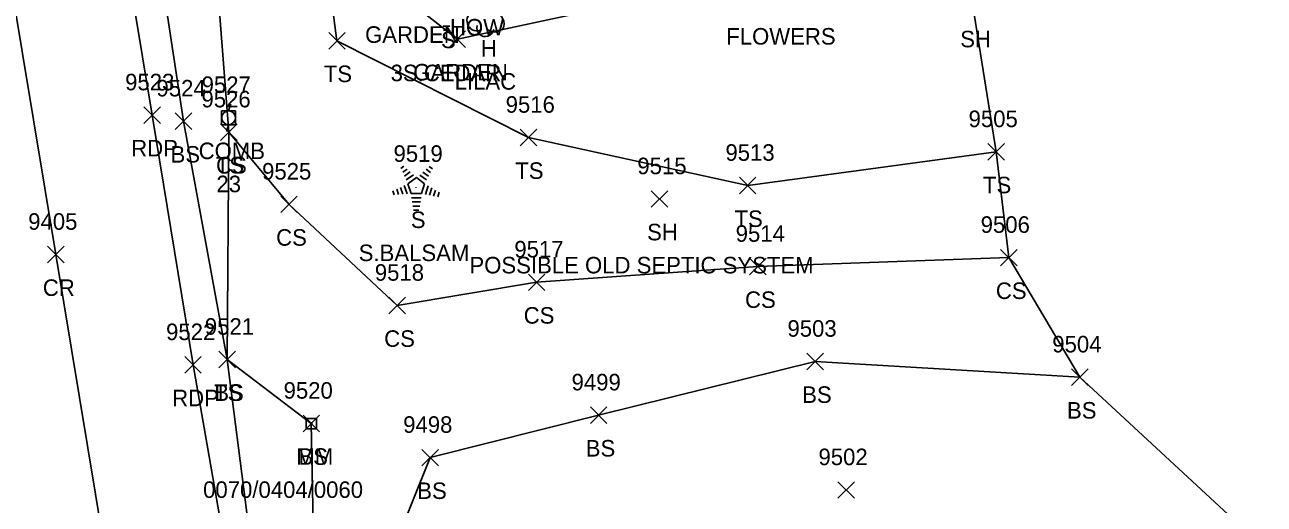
# Model space of a CAD drawing. Extents: x 1439173 to 1457902, y 641926 to 659889.
# Drawn here: x 1448250.2 to 1448400.1, y 646563.1 to 646621.1 of the extents above; entities that cross this region are included whole.
import ezdxf

# ---------------------------------------------------------------- set-up
doc = ezdxf.new("R2010")
doc.units = 0
for name, color, linetype in [('L_A', 7, 'Continuous'), ('L_C', 7, 'Continuous'), ('L_I', 7, 'Continuous'), ('L_TIC', 7, 'Continuous'), ('LAPB', 7, 'Continuous'), ('LELB', 7, 'Continuous'), ('LSOGP', 7, 'Continuous'), ('LTC', 7, 'Continuous'), ('LTD', 7, 'Continuous'), ('P_A', 7, 'Continuous'), ('P_I', 7, 'Continuous'), ('P_TIC', 7, 'Continuous'), ('PET', 7, 'Continuous'), ('PRC', 7, 'Continuous'), ('S_A', 7, 'Continuous'), ('S_C', 7, 'Continuous'), ('S_I', 7, 'Continuous'), ('SRM', 7, 'Continuous'), ('U_A', 7, 'Continuous'), ('U_C', 7, 'Continuous'), ('U_I', 7, 'Continuous'), ('UP', 7, 'Continuous')]:
    doc.layers.add(name, color=color, linetype=linetype)

msp = doc.modelspace()

# ---------------------------------------------------------------- linework, layer by layer
at = {"layer": 'L_TIC'}
for points in [[(1448286.94, 646618.12), (1448288.94, 646620.12)], [(1448288.94, 646618.12), (1448286.94, 646620.12)], [(1448301.5, 646618.32), (1448303.5, 646620.32)], [(1448303.5, 646618.32), (1448301.5, 646620.32)], [(1448268.38, 646608.39), (1448270.38, 646610.39)], [(1448270.38, 646608.39), (1448268.38, 646610.39)], [(1448273.88, 646607.07), (1448275.88, 646609.07)], [(1448275.88, 646607.07), (1448273.88, 646609.07)], [(1448273.88, 646607.07), (1448275.88, 646609.07)], [(1448275.88, 646607.07), (1448273.88, 646609.07)], [(1448310.09, 646606.42), (1448312.09, 646608.42)], [(1448312.09, 646606.42), (1448310.09, 646608.42)], [(1448366.64, 646604.68), (1448368.64, 646606.68)], [(1448368.64, 646604.68), (1448366.64, 646606.68)], [(1448336.6, 646600.61), (1448338.6, 646602.61)], [(1448338.6, 646600.61), (1448336.6, 646602.61)], [(1448325.95, 646598.99), (1448327.95, 646600.99)], [(1448327.95, 646598.99), (1448325.95, 646600.99)], [(1448281.15, 646598.34), (1448283.15, 646600.34)], [(1448283.15, 646598.34), (1448281.15, 646600.34)], [(1448368.17, 646591.9), (1448370.17, 646593.9)], [(1448370.17, 646591.9), (1448368.17, 646593.9)], [(1448337.84, 646590.82), (1448339.84, 646592.82)], [(1448339.84, 646590.82), (1448337.84, 646592.82)], [(1448311.08, 646588.92), (1448313.08, 646590.92)], [(1448313.08, 646588.92), (1448311.08, 646590.92)], [(1448294.21, 646586.11), (1448296.21, 646588.11)], [(1448296.21, 646586.11), (1448294.21, 646588.11)], [(1448273.67, 646579.58), (1448275.67, 646581.58)], [(1448275.67, 646579.58), (1448273.67, 646581.58)], [(1448273.67, 646579.58), (1448275.67, 646581.58)], [(1448275.67, 646579.58), (1448273.67, 646581.58)], [(1448344.75, 646579.34), (1448346.75, 646581.34)], [(1448346.75, 646579.34), (1448344.75, 646581.34)], [(1448376.77, 646577.44), (1448378.77, 646579.44)], [(1448378.77, 646577.44), (1448376.77, 646579.44)], [(1448318.58, 646572.85), (1448320.58, 646574.85)], [(1448320.58, 646572.85), (1448318.58, 646574.85)], [(1448283.84, 646571.85), (1448285.84, 646573.85)], [(1448285.84, 646571.85), (1448283.84, 646573.85)], [(1448298.21, 646567.72), (1448300.21, 646569.72)], [(1448300.21, 646567.72), (1448298.21, 646569.72)], [(1448348.5, 646563.81), (1448350.5, 646565.81)], [(1448350.5, 646563.81), (1448348.5, 646565.81)]]:
    msp.add_lwpolyline(points, dxfattribs=at)
at = {"layer": 'LAPB'}
msp.add_lwpolyline([(1448341.31, 646627.66), (1448302.5, 646619.32), (1448296.67, 646623.87), (1448296.87, 646639.88), (1448295.23, 646651.13), (1448301.17, 646652.41), (1448313.84, 646654.87), (1448320.55, 646656.81), (1448319.8, 646662.04), (1448330.53, 646664.63), (1448336.64, 646664.65)], dxfattribs=at)
at = {"layer": 'LELB'}
for points in [[(1448318.74, 646292.21), (1448316.52, 646298.57), (1448314.96, 646309.84), (1448311.96, 646334.67), (1448308.77, 646355.56), (1448304.36, 646383.09), (1448300.44, 646410.91), (1448294.85, 646448.68), (1448293.89, 646457.32), (1448293.83, 646460.88), (1448290.31, 646478.07), (1448284.75, 646509.86), (1448279.41, 646543.51), (1448274.67, 646580.58), (1448274.88, 646608.07), (1448272.28, 646641.3), (1448269.27, 646674.15), (1448268, 646713.45), (1448261.58, 646754.31)], [(1448301.58, 646507.94), (1448301.83, 646505.93), (1448300.84, 646506.04), (1448298.73, 646516.23), (1448300.58, 646516.66), (1448296.94, 646526.82), (1448285.25, 646550.8), (1448284.84, 646572.85), (1448274.67, 646580.58), (1448269.38, 646609.39), (1448264.85, 646639.41), (1448260.53, 646672.32), (1448256.24, 646713.95), (1448251.02, 646752.32)], [(1448367.64, 646605.68), (1448337.6, 646601.61), (1448311.09, 646607.42), (1448287.94, 646619.12), (1448284.15, 646648.22), (1448280.76, 646676.88), (1448280.63, 646712.79), (1448277.88, 646749.55)], [(1448369.17, 646592.9), (1448338.84, 646591.82), (1448312.08, 646589.92), (1448295.21, 646587.11), (1448282.15, 646599.34), (1448274.88, 646608.07)], [(1448300.81, 646513.28), (1448300.58, 646516.66), (1448300.94, 646518.15), (1448302.96, 646529.87), (1448292.72, 646552.56), (1448299.21, 646568.72), (1448319.58, 646573.85), (1448345.75, 646580.34), (1448377.77, 646578.44)]]:
    msp.add_lwpolyline(points, dxfattribs=at)
at = {"layer": 'LSOGP'}
msp.add_lwpolyline([(1448357.89, 646756.16), (1448369.9, 646720.52), (1448371.79, 646714.44), (1448373.67, 646708.36), (1448375.55, 646702.28), (1448377.44, 646696.21), (1448378.73, 646690.52), (1448380.02, 646684.83), (1448381.31, 646679.15), (1448382.6, 646673.46), (1448377.38, 646671.64), (1448372.17, 646669.82), (1448366.96, 646668.01), (1448361.75, 646666.19), (1448354.67, 646638.73), (1448356.48, 646630.47), (1448364.81, 646623.33), (1448367.65, 646605.68), (1448369.17, 646592.91), (1448377.77, 646578.44), (1448400.05, 646557.83)], dxfattribs=at)
at = {"layer": 'LTC'}
for p, q in [((1448301.6, 646620.89), (1448300.77, 646620.89)), ((1448301.52, 646620.39), (1448300.84, 646620.39)), ((1448295.68, 646603.69), (1448296.04, 646603.94)), ((1448295.89, 646603.22), (1448296.42, 646603.61)), ((1448296.1, 646602.76), (1448296.8, 646603.27)), ((1448296.31, 646602.29), (1448297.19, 646602.93)), ((1448296.53, 646601.84), (1448297.55, 646602.57)), ((1448297.55, 646602.57), (1448298.54, 646601.84)), ((1448297.97, 646602.88), (1448298.78, 646602.29)), ((1448298.34, 646603.23), (1448299.02, 646602.74)), ((1448298.71, 646603.58), (1448299.26, 646603.18)), ((1448299.08, 646603.93), (1448299.5, 646603.62)), ((1448294.71, 646600.97), (1448294.87, 646600.5)), ((1448295.17, 646601.18), (1448295.38, 646600.53)), ((1448295.62, 646601.4), (1448295.9, 646600.56)), ((1448296.08, 646601.62), (1448296.41, 646600.6)), ((1448296.53, 646601.84), (1448296.92, 646600.64)), ((1448298.54, 646601.84), (1448298.15, 646600.64)), ((1448298.98, 646601.57), (1448298.64, 646600.53)), ((1448299.42, 646601.32), (1448299.14, 646600.44)), ((1448299.87, 646601.07), (1448299.63, 646600.34)), ((1448298.15, 646600.64), (1448296.92, 646600.64)), ((1448298.11, 646600.14), (1448296.97, 646600.14)), ((1448298.03, 646599.64), (1448297.04, 646599.64)), ((1448300.31, 646600.82), (1448300.13, 646600.25)), ((1448297.95, 646599.14), (1448297.11, 646599.14)), ((1448297.86, 646598.64), (1448297.19, 646598.64))]:
    msp.add_line(p, q, dxfattribs=at)
at = {"layer": 'LTD'}
for centre, major_axis, ratio, start_param, end_param in [((1448304.81, 646621.5), (0.58, -1.04), 0.959034, 3.141593, 6.283185), ((1448306.89, 646621.38), (-1.09, 0.79), 0.841452, 1.570796, 4.712389), ((1448305.89, 646620.71), (0.26, 1.06), 0.942809, 1.570796, 4.712389)]:
    msp.add_ellipse(centre, major_axis=major_axis, ratio=ratio, start_param=start_param, end_param=end_param, dxfattribs=at)
at = {"layer": 'P_TIC'}
for points in [[(1448264.59, 646609.13), (1448266.59, 646611.13)], [(1448266.59, 646609.13), (1448264.59, 646611.13)], [(1448252.95, 646592.27), (1448254.95, 646594.27)], [(1448254.95, 646592.27), (1448252.95, 646594.27)], [(1448269.54, 646578.93), (1448271.54, 646580.93)], [(1448271.54, 646578.93), (1448269.54, 646580.93)]]:
    msp.add_lwpolyline(points, dxfattribs=at)
at = {"layer": 'PET'}
msp.add_lwpolyline([(1448276.96, 646543.22), (1448270.54, 646579.93), (1448265.59, 646610.13), (1448260.88, 646638.63), (1448255.41, 646671.17), (1448248.66, 646713.73), (1448243.76, 646743.97), (1448235.04, 646800.32), (1448226.34, 646853.04), (1448221.22, 646886.82), (1448214.61, 646928.36), (1448210.31, 646953.97), (1448206.09, 646983.02)], dxfattribs=at)
at = {"layer": 'PRC'}
msp.add_lwpolyline([(1448260.65, 646552.87), (1448253.95, 646593.27), (1448247.21, 646633.9), (1448241.99, 646670.3), (1448235.28, 646711.83), (1448227.36, 646761.05), (1448221.48, 646799.15), (1448208.45, 646883.94), (1448200.39, 646928.86), (1448192.53, 646980.53), (1448184.46, 647032.21), (1448180.05, 647061.28), (1448176.23, 647087.3), (1448169.96, 647123.71), (1448163.11, 647173.92), (1448157.07, 647210.64), (1448152.13, 647238.94), (1448147.96, 647264.25), (1448141.66, 647302.84), (1448134.08, 647349.96), (1448129.97, 647375), (1448122.13, 647423.97), (1448115.84, 647462.16), (1448107.04, 647514.44)], dxfattribs=at)
at = {"layer": 'SRM'}
msp.add_lwpolyline([(1448284.21, 646573.47), (1448285.46, 646573.47), (1448285.46, 646572.22), (1448284.21, 646572.22)], close=True, dxfattribs=at)
msp.add_circle((1448284.84, 646572.85), 0.0833, dxfattribs=at)
at = {"layer": 'UP'}
for p, q in [((1448275.09, 646611.47), (1448274.84, 646610.64)), ((1448274, 646608.97), (1448274, 646610.64)), ((1448274, 646610.64), (1448275.67, 646610.64)), ((1448275.67, 646610.64), (1448275.67, 646608.97)), ((1448275.67, 646608.97), (1448274, 646608.97)), ((1448274.59, 646608.14), (1448274.84, 646608.97)), ((1448274.84, 646609.81), (1448274.84, 646609.81))]:
    msp.add_line(p, q, dxfattribs=at)
msp.add_circle((1448274.84, 646609.81), 0.833, dxfattribs=at)

# ---------------------------------------------------------------- texts
at = {"layer": 'L_A'}
for s, p in [('GARDEN', (1448291.34, 646618.87)), ('HOW', (1448301.61, 646619.76)), ('S', (1448300.53, 646618.23)), ('H', (1448305.33, 646617.21)), ('SH', (1448363.3, 646618.33)), ('TS', (1448286.35, 646614.12)), ('GARDEN', (1448297.17, 646614.32)), ('BS', (1448267.82, 646604.39)), ('TS', (1448273.29, 646603.07)), ('CS', (1448273.32, 646603.07)), ('TS', (1448309.5, 646602.42)), ('TS', (1448366.05, 646600.68)), ('S', (1448296.87, 646596.48)), ('TS', (1448336.01, 646596.61)), ('SH', (1448325.44, 646594.99)), ('CS', (1448280.59, 646594.34)), ('CS', (1448367.61, 646587.9)), ('CS', (1448337.28, 646586.82)), ('CS', (1448310.52, 646584.92)), ('CS', (1448293.65, 646582.11)), ('TS', (1448273.08, 646575.58)), ('BS', (1448273.11, 646575.58)), ('BS', (1448344.19, 646575.34)), ('BS', (1448376.21, 646573.44)), ('BS', (1448283.28, 646567.85)), ('BS', (1448318.02, 646568.85)), ('BS', (1448297.65, 646563.72))]:
    msp.add_text(s, height=2, dxfattribs=at).set_placement(p)
at = {"layer": 'L_C'}
for s, p in [('FLOWERS', (1448335.01, 646618.66)), ('3S.CEDAR', (1448294.43, 646614.23)), ('LILAC', (1448302.17, 646613.21)), ('S.BALSAM', (1448290.57, 646592.48)), ('POSSIBLE OLD SEPTIC SYSTEM', (1448303.96, 646590.99))]:
    msp.add_text(s, height=2, dxfattribs=at).set_placement(p)
at = {"layer": 'L_I'}
for s, p in [('9524', (1448266.12, 646612.39)), ('9526', (1448271.56, 646611.07)), ('9526', (1448271.56, 646611.07)), ('9516', (1448308.34, 646610.42)), ('9505', (1448364.31, 646608.68)), ('9519', (1448294.78, 646604.48)), ('9513', (1448334.91, 646604.61)), ('9525', (1448278.89, 646602.34)), ('9515', (1448324.26, 646602.99)), ('9514', (1448336.15, 646594.82)), ('9506', (1448365.77, 646595.9)), ('9517', (1448309.39, 646592.92)), ('9518', (1448292.52, 646590.11)), ('9521', (1448271.97, 646583.58)), ('9521', (1448271.97, 646583.58)), ('9503', (1448342.41, 646583.34)), ('9504', (1448374.43, 646581.44)), ('9499', (1448316.31, 646576.85)), ('9520', (1448281.49, 646575.85)), ('9498', (1448295.95, 646571.72)), ('9502', (1448346.16, 646567.81))]:
    msp.add_text(s, height=2, dxfattribs=at).set_placement(p)
at = {"layer": 'LTC'}
msp.add_text('.', height=1.04, rotation=270, dxfattribs=at).set_placement((1448297.43, 646601.58))
at = {"layer": 'P_A'}
for s, p in [('RDP', (1448263.07, 646605.13)), ('CR', (1448252.38, 646588.27)), ('RDP', (1448268.02, 646574.93))]:
    msp.add_text(s, height=2, dxfattribs=at).set_placement(p)
at = {"layer": 'P_I'}
for s, p in [('9523', (1448262.33, 646613.13)), ('9405', (1448250.61, 646596.27)), ('9522', (1448267.28, 646582.93))]:
    msp.add_text(s, height=2, dxfattribs=at).set_placement(p)
at = {"layer": 'S_A'}
msp.add_text('MM', height=2, dxfattribs=at).set_placement((1448283.03, 646567.85))
at = {"layer": 'S_C'}
msp.add_text('0070/0404/0060', height=2, dxfattribs=at).set_placement((1448271.76, 646563.85))
at = {"layer": 'S_I'}
msp.add_text('9520', height=2, dxfattribs=at).set_placement((1448281.49, 646575.85))
at = {"layer": 'U_A'}
msp.add_text('COMB', height=2, dxfattribs=at).set_placement((1448271.22, 646604.81))
at = {"layer": 'U_C'}
msp.add_text('23', height=2, dxfattribs=at).set_placement((1448273.37, 646600.81))
at = {"layer": 'U_I'}
msp.add_text('9527', height=2, dxfattribs=at).set_placement((1448271.58, 646612.81))

doc.saveas('drawing.dxf')
